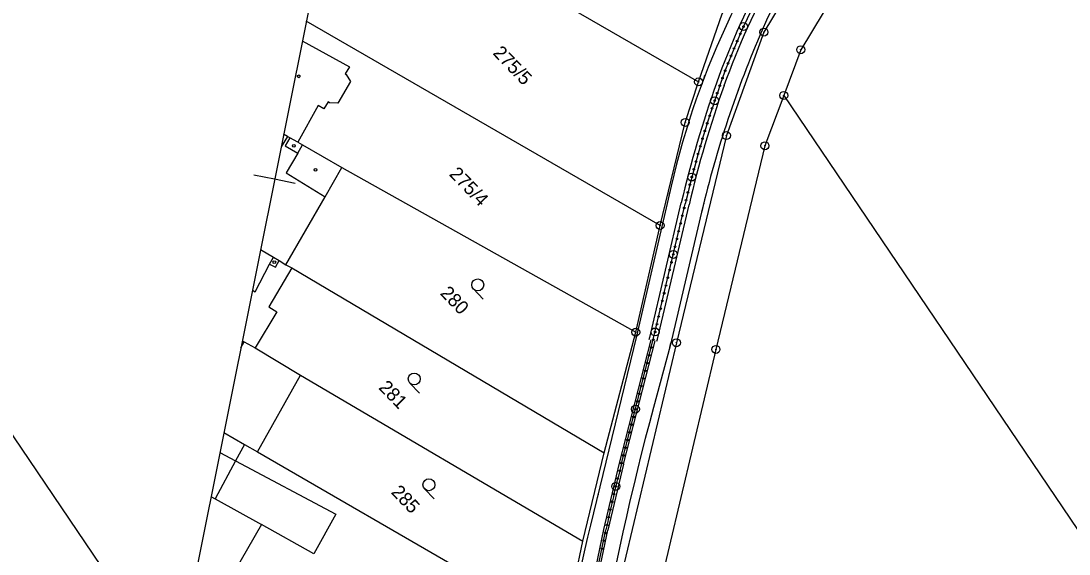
# Model space of a CAD drawing. Extents: x -548552 to -543113, y -1131925 to -1123599.
# Drawn here: x -547820.8 to -547689, y -1129155.2 to -1129088.2 of the extents above; entities that cross this region are included whole.
import ezdxf

# ---------------------------------------------------------------- set-up
doc = ezdxf.new("R2010")
doc.units = 0
for name, color, linetype in [('Hranice parcel', 7, 'Continuous'), ('HRANY', 7, 'Continuous'), ('Parcelní čísla', 7, 'Continuous'), ('Profile', 7, 'Continuous'), ('PROFILY NÁVRH', 7, 'Continuous'), ('STANIČENÍ', 7, 'Continuous'), ('Vnitřní kresba', 7, 'Continuous'), ('Značky bodu BP', 7, 'Continuous'), ('Značky budov', 7, 'Continuous'), ('Značky kultur', 7, 'Continuous')]:
    doc.layers.add(name, color=color, linetype=linetype)

msp = doc.modelspace()

# ---------------------------------------------------------------- linework, layer by layer
at = {"layer": 'Hranice parcel'}
for p, q in [((-547870.5, -1129068.4), (-547801.4, -1129170.47)), ((-547770.75, -1129075.61), (-547735.61, -1129095.88)), ((-547740.44, -1129113.92), (-547784.92, -1129088.26)), ((-547724.9, -1129097.59), (-547655.8, -1129199.66)), ((-547780.43, -1129106.64), (-547743.51, -1129127.31)), ((-547743.51, -1129127.31), (-547740.44, -1129113.92)), ((-547787.48, -1129118.84), (-547786.73, -1129119.23)), ((-547786.73, -1129119.23), (-547747.46, -1129142.46)), ((-547747.46, -1129142.46), (-547743.51, -1129127.31)), ((-547791.34, -1129129.29), (-547785.65, -1129132.69)), ((-547791.03, -1129142.35), (-547785.65, -1129132.69)), ((-547785.65, -1129132.69), (-547750.15, -1129153.56)), ((-547792.69, -1129141.41), (-547791.03, -1129142.35)), ((-547791.03, -1129142.35), (-547752.52, -1129164.57)), ((-547750.15, -1129153.56), (-547747.46, -1129142.46)), ((-547752.52, -1129164.57), (-547750.15, -1129153.56))]:
    msp.add_line(p, q, dxfattribs=at)
for points in [[(-547675.72, -1129020.78), (-547713.18, -1129068.36), (-547721.57, -1129079.96), (-547727.39, -1129089.64), (-547732.11, -1129102.62), (-547738.39, -1129128.64), (-547747.12, -1129165.48), (-547749.7, -1129183), (-547751.49, -1129202.7), (-547757.46, -1129286.78), (-547757.35, -1129312.54), (-547756.4, -1129330.41), (-547751.86, -1129378.05), (-547750.3, -1129418.74), (-547749.18, -1129437.34)], [(-547674.65, -1129027.56), (-547709.21, -1129071.45), (-547717.13, -1129082.53), (-547722.76, -1129091.85), (-547724.9, -1129097.59)], [(-547735.61, -1129095.88), (-547732.63, -1129087.32), (-547727.87, -1129079.49)], [(-547785.41, -1129090.71), (-547779.48, -1129094.01), (-547780.01, -1129094.89), (-547779.89, -1129094.96), (-547779.34, -1129095.83), (-547780.94, -1129098.55), (-547782, -1129098.51), (-547782.17, -1129098.4), (-547782.7, -1129099.29), (-547783.41, -1129098.87), (-547785.97, -1129103.46)], [(-547740.44, -1129113.92), (-547737.28, -1129100.97), (-547735.61, -1129095.88)], [(-547724.9, -1129097.59), (-547727.26, -1129103.91), (-547733.43, -1129129.48)], [(-547785.97, -1129103.46), (-547786.99, -1129102.9), (-547787.29, -1129102.73), (-547787.77, -1129102.47)], [(-547785.97, -1129103.46), (-547785.37, -1129103.79), (-547780.43, -1129106.64)], [(-547787.48, -1129118.84), (-547782.56, -1129110.31), (-547780.43, -1129106.64)], [(-547790.67, -1129116.94), (-547789.05, -1129117.88), (-547788.33, -1129118.32), (-547787.48, -1129118.84)], [(-547786.73, -1129119.23), (-547789.62, -1129124.13), (-547788.62, -1129124.74), (-547791.34, -1129129.29)], [(-547792.96, -1129128.38), (-547792.74, -1129128.52), (-547791.34, -1129129.29)], [(-547733.43, -1129129.48), (-547742.25, -1129166.67), (-547744.7, -1129183.43)], [(-547795.28, -1129139.93), (-547792.69, -1129141.41)], [(-547792.69, -1129141.41), (-547793.79, -1129143.48), (-547796.37, -1129148.25), (-547790.54, -1129151.48), (-547794.07, -1129157.59), (-547795.4, -1129159.74)]]:
    msp.add_lwpolyline(points, dxfattribs=at)
at = {"layer": 'HRANY'}
for p, q in [((-547747.5, -1129152.09), (-547745.54, -1129143.75)), ((-547745.06, -1129143.88), (-547747.01, -1129152.19))]:
    msp.add_line(p, q, dxfattribs=at)
at = {"layer": 'Profile'}
for p, q in [((-547762.65, -1128977.18), (-547804.59, -1129186.4)), ((-547781.48, -1129071.12), (-547804.59, -1129186.4)), ((-547781.48, -1129071.12), (-547804.59, -1129186.4)), ((-547788.9, -1129108.11), (-547791.49, -1129107.6)), ((-547786.31, -1129108.63), (-547788.9, -1129108.11))]:
    msp.add_line(p, q, dxfattribs=at)
at = {"layer": 'PROFILY NÁVRH'}
for p, q in [((-547739.06, -1129108.98), (-547743.39, -1129127.81)), ((-547741.74, -1129127.97), (-547737.78, -1129111.08)), ((-547740.77, -1129128.2), (-547736.8, -1129111.31)), ((-547735.05, -1129111.55), (-547739.17, -1129129.01)), ((-547743.39, -1129127.81), (-547749.19, -1129151.55)), ((-547741.81, -1129128.22), (-547741.74, -1129127.96)), ((-547745.54, -1129143.75), (-547741.57, -1129128.28)), ((-547745.06, -1129143.88), (-547741.08, -1129128.4)), ((-547739.17, -1129129.01), (-547741.27, -1129136.76)), ((-547740.84, -1129128.46), (-547740.77, -1129128.21)), ((-547751.29, -1129169.87), (-547747.5, -1129152.09)), ((-547750.81, -1129169.98), (-547747.01, -1129152.19))]:
    msp.add_line(p, q, dxfattribs=at)
for centre, radius, start, end in [((-547640.41, -1129131.63), 101.22, 141.3126, 167.0712), ((-547654.84, -1129121.07), 79.38, 140.8147, 156.4674), ((-547604.62, -1129142.95), 134.16, 156.4674, 166.7258), ((-547409.4, -1129226.61), 343.82, 164.8509, 175.6014), ((-547468.7, -1129220.13), 288.75, 166.2603, 175.9901)]:
    msp.add_arc(centre, radius, start, end, dxfattribs=at)
for centre, major_axis, ratio, start_param, end_param in [((-547646.54, -1129126.8), (-19.45, -90.04), 0.999934, 4.239319, 4.584526), ((-547646.54, -1129126.8), (-19.23, -89.06), 0.999933, 4.239319, 4.584526), ((-547598.66, -1129143.76), (-30.17, -139.69), 0.999934, 4.584526, 4.694368), ((-547598.66, -1129143.76), (-29.96, -138.71), 0.999933, 4.584526, 4.694368)]:
    msp.add_ellipse(centre, major_axis=major_axis, ratio=ratio, start_param=start_param, end_param=end_param, dxfattribs=at)
at = {"layer": 'STANIČENÍ'}
for p, q in [((-547741.26, -1129128.08), (-547737.29, -1129111.2)), ((-547743.43, -1129127.98), (-547743.32, -1129127.55)), ((-547745.3, -1129143.81), (-547741.26, -1129128.08)), ((-547739.23, -1129129.25), (-547739.08, -1129128.64)), ((-547751.05, -1129169.93), (-547747.25, -1129152.14))]:
    msp.add_line(p, q, dxfattribs=at)
for centre, radius in [((-547729.96, -1129088.94), 0.5), ((-547730.37, -1129089.85), 0.1), ((-547729.96, -1129088.94), 0.1), ((-547730.76, -1129090.77), 0.1), ((-547731.15, -1129091.69), 0.1), ((-547731.9, -1129093.55), 0.1), ((-547731.53, -1129092.62), 0.1), ((-547732.26, -1129094.48), 0.1), ((-547732.94, -1129096.36), 0.1), ((-547732.6, -1129095.42), 0.1), ((-547733.59, -1129098.25), 0.5), ((-547733.27, -1129097.3), 0.1), ((-547733.59, -1129098.25), 0.1), ((-547734.22, -1129100.15), 0.1), ((-547733.91, -1129099.2), 0.1), ((-547734.52, -1129101.1), 0.1), ((-547735.11, -1129103.01), 0.1), ((-547734.82, -1129102.06), 0.1), ((-547735.39, -1129103.97), 0.1), ((-547735.67, -1129104.93), 0.1), ((-547736.2, -1129106.86), 0.1), ((-547735.94, -1129105.9), 0.1), ((-547736.46, -1129107.83), 0.5), ((-547736.46, -1129107.83), 0.1), ((-547736.7, -1129108.8), 0.1), ((-547737.18, -1129110.74), 0.1), ((-547736.95, -1129109.77), 0.1), ((-547737.41, -1129111.71), 0.1), ((-547737.87, -1129113.66), 0.1), ((-547737.64, -1129112.69), 0.1), ((-547738.1, -1129114.63), 0.1), ((-547738.33, -1129115.61), 0.1), ((-547738.78, -1129117.55), 0.5), ((-547738.78, -1129117.55), 0.1), ((-547738.56, -1129116.58), 0.1), ((-547739.01, -1129118.53), 0.1), ((-547739.24, -1129119.5), 0.1), ((-547739.7, -1129121.45), 0.1), ((-547739.47, -1129120.47), 0.1), ((-547739.93, -1129122.42), 0.1), ((-547740.16, -1129123.39), 0.1), ((-547740.61, -1129125.34), 0.1), ((-547740.38, -1129124.37), 0.1), ((-547740.84, -1129126.31), 0.1), ((-547741.07, -1129127.29), 0.5), ((-547741.07, -1129127.29), 0.1), ((-547741.55, -1129129.23), 0.1), ((-547741.3, -1129128.26), 0.1), ((-547741.8, -1129130.2), 0.1), ((-547742.05, -1129131.17), 0.1), ((-547742.55, -1129133.1), 0.1), ((-547742.3, -1129132.13), 0.1), ((-547742.8, -1129134.07), 0.1), ((-547743.29, -1129136.01), 0.1), ((-547743.05, -1129135.04), 0.1), ((-547743.54, -1129136.98), 0.5), ((-547743.54, -1129136.98), 0.1), ((-547743.79, -1129137.95), 0.1), ((-547744.29, -1129139.88), 0.1), ((-547744.04, -1129138.91), 0.1), ((-547744.54, -1129140.85), 0.1), ((-547744.79, -1129141.82), 0.1), ((-547745.29, -1129143.76), 0.1), ((-547745.04, -1129142.79), 0.1), ((-547745.53, -1129144.73), 0.1), ((-547746.01, -1129146.67), 0.5), ((-547745.78, -1129145.7), 0.1), ((-547746.24, -1129147.64), 0.1), ((-547746.01, -1129146.67), 0.1), ((-547746.47, -1129148.61), 0.1), ((-547746.69, -1129149.59), 0.1), ((-547747.12, -1129151.54), 0.1), ((-547746.91, -1129150.57), 0.1), ((-547747.33, -1129152.52), 0.1), ((-547747.75, -1129154.48), 0.1), ((-547747.54, -1129153.5), 0.1)]:
    msp.add_circle(centre, radius, dxfattribs=at)
for centre, major_axis, ratio, start_param, end_param in [((-547646.54, -1129126.8), (-19.34, -89.55), 0.999933, 4.239319, 4.584526), ((-547646.54, -1129126.8), (-19.81, -91.72), 0.999935, 4.580512, 4.584526), ((-547598.66, -1129143.76), (-30.06, -139.2), 0.999933, 4.584526, 4.694368), ((-547646.54, -1129126.8), (-19.81, -91.72), 0.999935, 4.580904, 4.584526), ((-547646.54, -1129126.8), (-18.84, -87.23), 0.999932, 4.580922, 4.584526), ((-547598.66, -1129143.76), (-30.54, -141.38), 0.999934, 4.687881, 4.690702), ((-547598.66, -1129143.76), (-29.59, -136.99), 0.999932, 4.688262, 4.690661), ((-547551.6, -1129193.6), (-104.58, -170.48), 0.999954, 5.011051, 5.053828), ((-547551.6, -1129193.6), (-105.59, -172.13), 0.999955, 5.032682, 5.034953)]:
    msp.add_ellipse(centre, major_axis=major_axis, ratio=ratio, start_param=start_param, end_param=end_param, dxfattribs=at)
at = {"layer": 'Vnitřní kresba'}
for p, q in [((-547787.29, -1129102.73), (-547788.09, -1129104.06)), ((-547786.99, -1129102.9), (-547787.58, -1129103.9)), ((-547787.58, -1129103.9), (-547785.99, -1129104.85)), ((-547785.99, -1129104.85), (-547785.37, -1129103.79)), ((-547785.99, -1129104.85), (-547787.45, -1129107.32)), ((-547787.45, -1129107.32), (-547782.56, -1129110.31)), ((-547791.33, -1129122.25), (-547789.52, -1129118.78)), ((-547789.52, -1129118.78), (-547789.05, -1129117.88)), ((-547789.52, -1129118.78), (-547788.77, -1129119.17)), ((-547788.77, -1129119.17), (-547788.33, -1129118.32)), ((-547791.69, -1129122.04), (-547791.33, -1129122.25)), ((-547793.14, -1129129.27), (-547792.74, -1129128.52)), ((-547795.78, -1129142.42), (-547793.79, -1129143.48)), ((-547793.79, -1129143.48), (-547781.21, -1129150.18)), ((-547796.89, -1129147.96), (-547796.37, -1129148.25)), ((-547781.21, -1129150.18), (-547783.95, -1129155.14)), ((-547783.95, -1129155.14), (-547790.54, -1129151.48))]:
    msp.add_line(p, q, dxfattribs=at)
at = {"layer": 'Značky bodu BP'}
for centre, radius in [((-547727.39, -1129089.64), 0.5), ((-547727.39, -1129089.64), 0.0303), ((-547722.76, -1129091.85), 0.5), ((-547722.76, -1129091.85), 0.0303), ((-547735.61, -1129095.88), 0.5), ((-547735.61, -1129095.88), 0.0303), ((-547724.9, -1129097.59), 0.5), ((-547724.9, -1129097.59), 0.0303), ((-547737.28, -1129100.97), 0.5), ((-547737.28, -1129100.97), 0.0303), ((-547732.11, -1129102.62), 0.5), ((-547732.11, -1129102.62), 0.0303), ((-547727.26, -1129103.91), 0.5), ((-547727.26, -1129103.91), 0.0303), ((-547740.44, -1129113.92), 0.5), ((-547740.44, -1129113.92), 0.0303), ((-547743.51, -1129127.31), 0.5), ((-547743.51, -1129127.31), 0.0303), ((-547738.39, -1129128.64), 0.5), ((-547738.39, -1129128.64), 0.0303), ((-547733.43, -1129129.48), 0.5), ((-547733.43, -1129129.48), 0.0303)]:
    msp.add_circle(centre, radius, dxfattribs=at)
at = {"layer": 'Značky budov'}
for centre in [(-547785.87, -1129095.19), (-547786.48, -1129103.91), (-547783.76, -1129106.94), (-547788.93, -1129118.52)]:
    msp.add_circle(centre, 0.175, dxfattribs=at)
at = {"layer": 'Značky kultur'}
for p, q in [((-547763.9, -1129121.89), (-547762.69, -1129123.15)), ((-547771.89, -1129133.71), (-547770.67, -1129134.97)), ((-547770.04, -1129146.99), (-547768.82, -1129148.25))]:
    msp.add_line(p, q, dxfattribs=at)
for centre in [(-547763.36, -1129121.37), (-547771.35, -1129133.19), (-547769.5, -1129146.47)]:
    msp.add_circle(centre, 0.75, dxfattribs=at)

# ---------------------------------------------------------------- texts
at = {"layer": 'Parcelní čísla'}
for s, p in [('275/5', (-547761.56, -1129092.34)), ('275/4', (-547767.04, -1129107.55)), ('280', (-547768.18, -1129122.51)), ('281', (-547775.91, -1129134.35)), ('285', (-547774.34, -1129147.49))]:
    msp.add_text(s, height=1.7, rotation=313.9858, dxfattribs=at).set_placement(p)

doc.saveas('drawing.dxf')
